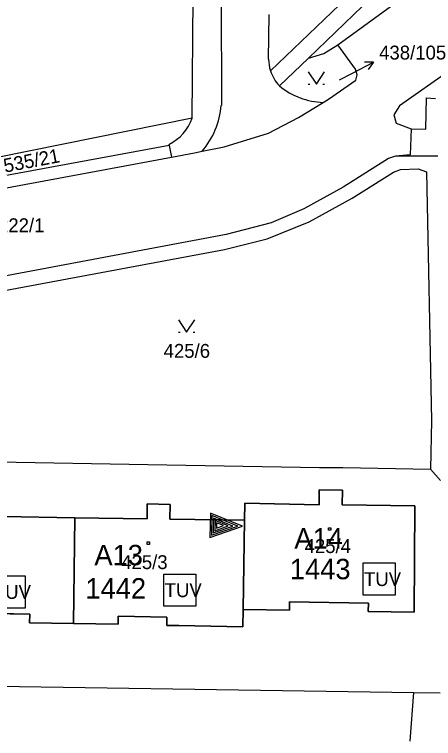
# Model space of a CAD drawing. Extents: x -468021 to -466942, y -1130484 to -1128584.
# Drawn here: x -467698.5 to -467647.2, y -1129033.4 to -1128944.7 of the extents above; entities that cross this region are included whole.
import ezdxf

# ---------------------------------------------------------------- set-up
doc = ezdxf.new("R2010")
doc.units = 0
for name, color, linetype in [('13-Redukce', 7, 'Continuous'), ('18-TUV', 7, 'Continuous'), ('21-Označení-odběrného-místa', 7, 'Continuous'), ('22-Odběrná místa-šrafy', 7, 'Continuous'), ('25-Popisná-čísla', 7, 'Continuous'), ('Default', 7, 'Continuous'), ('DKM', 7, 'Continuous')]:
    doc.layers.add(name, color=color, linetype=linetype)

# ---------------------------------------------------------------- blocks, each defined once
blk = doc.blocks.new('REDUKCE')
at = {"layer": '13-Redukce'}
for points in [[(-0.01322, 0.00747), (0.02656, 0.02205), (-0.01322, 0.03715), (-0.01322, 0.00747)], [(-0.01121, 0.01028), (0.02073, 0.02206), (-0.01123, 0.03426), (-0.01121, 0.01028)], [(-0.00918, 0.01313), (0.01492, 0.02205), (-0.00918, 0.03128), (-0.00918, 0.01313)], [(-0.00725, 0.01583), (0.00893, 0.02206), (-0.00726, 0.02841), (-0.00725, 0.01583)], [(-0.00521, 0.01911), (0.00311, 0.02232), (-0.00522, 0.02558), (-0.00521, 0.01911)]]:
    blk.add_lwpolyline(points, dxfattribs=at)
blk = doc.blocks.new('TUV')
at = {"layer": '18-TUV'}
blk.add_lwpolyline([(-0.00001391, 0.00002346), (0.00002558, 0.00002346), (0.00002558, -0.00001604), (-0.00001391, -0.00001604)], close=True, dxfattribs=at)
blk.add_text('TUV', height=0.000017, dxfattribs=at).set_placement((-0.00001278, -0.00000485))

msp = doc.modelspace()

# ---------------------------------------------------------------- linework, layer by layer
at = {"layer": '22-Odběrná místa-šrafy'}
for points in [[(-467649.5, -1129004.92), (-467658.39, -1129004.81), (-467658.36, -1129003.02), (-467661.2, -1129002.97), (-467661.219, -1129004.79), (-467670.31, -1129004.59), (-467670.34, -1129006.67), (-467670.51, -1129017.629), (-467664.83, -1129017.72), (-467664.82, -1129016.71), (-467655.17, -1129016.86), (-467655.19, -1129017.879), (-467649.55, -1129017.97), (-467649.5, -1129004.92)], [(-467691.12, -1129006.379), (-467699.92, -1129006.24), (-467699.89, -1129004.44), (-467702.68, -1129004.389), (-467702.71, -1129006.2), (-467711.83, -1129006.03), (-467711.99, -1129019.01), (-467706.33, -1129019.12), (-467706.32, -1129018.05), (-467696.67, -1129018.2), (-467696.69, -1129019.28), (-467691.289, -1129019.36), (-467691.12, -1129006.379)], [(-467670.34, -1129006.67), (-467679.48, -1129006.57), (-467679.45, -1129004.75), (-467682.26, -1129004.7), (-467682.289, -1129006.53), (-467691.12, -1129006.379), (-467691.289, -1129019.36), (-467685.849, -1129019.45), (-467685.83, -1129018.46), (-467679.849, -1129018.56), (-467679.87, -1129019.59), (-467678.38, -1129019.61), (-467670.55, -1129019.74), (-467670.51, -1129017.629), (-467670.34, -1129006.67)]]:
    msp.add_lwpolyline(points, dxfattribs=at)
at = {"layer": 'DKM'}
for p, q in [((-467673.24, -1128918.52), (-467673.19, -1128955.83)), ((-467634.44, -1128920.29), (-467667.17, -1128951.59)), ((-467676.76, -1128957.39), (-467676.62, -1128936.53)), ((-467653.92, -1128941.74), (-467662.53, -1128950.06)), ((-467658.91, -1128948.41), (-467652.47, -1128943.71)), ((-467667.41, -1128950.15), (-467667.31, -1128944.69)), ((-467660.63, -1128949.46), (-467658.91, -1128948.41)), ((-467656.75, -1128951.39), (-467658.91, -1128948.41)), ((-467662.53, -1128950.06), (-467660.63, -1128949.46)), ((-467666.07, -1128953.45), (-467662.53, -1128950.06)), ((-467657.2, -1128951.91), (-467654.527, -1128950.547)), ((-467654.527, -1128950.547), (-467655.645, -1128950.556)), ((-467654.527, -1128950.547), (-467655.191, -1128951.447)), ((-467662.55, -1128951.72), (-467661.55, -1128953.22)), ((-467661.55, -1128953.22), (-467660.55, -1128951.72)), ((-467656.54, -1128952.07), (-467656.75, -1128951.39)), ((-467645.2, -1128951.57), (-467651.35, -1128955.89)), ((-467658.73, -1128952.69), (-467657.2, -1128951.91)), ((-467656.73, -1128952.75), (-467656.54, -1128952.07)), ((-467662.55, -1128953.22), (-467662.35, -1128953.22)), ((-467660.75, -1128953.22), (-467660.55, -1128953.22)), ((-467660.06, -1128955.08), (-467656.73, -1128952.75)), ((-467660.7, -1128955.47), (-467660.06, -1128955.08)), ((-467648.14, -1128958.75), (-467648.07, -1128954.92)), ((-467648.07, -1128954.92), (-467646.96, -1128955.01)), ((-467663.74, -1128957.33), (-467660.7, -1128955.47)), ((-467651.35, -1128955.89), (-467652.05, -1128956.99)), ((-467652.05, -1128956.99), (-467651.77, -1128958.02)), ((-467676.76, -1128957.39), (-467743.3, -1128970.85)), ((-467667.4, -1128959.22), (-467663.74, -1128957.33)), ((-467651.77, -1128958.02), (-467649.92, -1128958.71)), ((-467649.92, -1128958.71), (-467650.04, -1128961.9)), ((-467649.92, -1128958.71), (-467648.14, -1128958.75)), ((-467672.85, -1128960.9), (-467667.4, -1128959.22)), ((-467679.61, -1128960.62), (-467679.59, -1128960.74)), ((-467679.59, -1128960.74), (-467715.83, -1128967.48)), ((-467679.59, -1128960.74), (-467679.3, -1128962.17)), ((-467676.49, -1128961.65), (-467675.52, -1128961.45)), ((-467675.52, -1128961.45), (-467672.85, -1128960.9)), ((-467715.62, -1128968.94), (-467679.3, -1128962.17)), ((-467679.3, -1128962.17), (-467676.49, -1128961.65)), ((-467652.69, -1128962.34), (-467658.27, -1128965.85)), ((-467651.86, -1128962.06), (-467652.69, -1128962.34)), ((-467650.04, -1128961.9), (-467651.86, -1128962.06)), ((-467646.67, -1128962.05), (-467651.86, -1128962.06)), ((-467657.16, -1128967.19), (-467652.1, -1128964.03)), ((-467652.1, -1128964.03), (-467651.25, -1128963.68)), ((-467651.25, -1128963.68), (-467649.09, -1128963.61)), ((-467649.09, -1128963.61), (-467648.04, -1128964)), ((-467648.04, -1128964), (-467647.43, -1128994.48)), ((-467658.27, -1128965.85), (-467663.07, -1128968.53)), ((-467662.44, -1128970.11), (-467657.16, -1128967.19)), ((-467663.07, -1128968.53), (-467667.07, -1128970.23)), ((-467667.07, -1128970.23), (-467672.58, -1128971.67)), ((-467667.58, -1128972.18), (-467662.44, -1128970.11)), ((-467672.58, -1128971.67), (-467716.23, -1128979.85)), ((-467672.8, -1128973.52), (-467667.58, -1128972.18)), ((-467713.22, -1128981.03), (-467672.8, -1128973.52)), ((-467678.45, -1128982.13), (-467677.45, -1128983.63)), ((-467677.45, -1128983.63), (-467676.45, -1128982.13)), ((-467678.45, -1128983.63), (-467678.25, -1128983.63)), ((-467676.65, -1128983.63), (-467676.45, -1128983.63)), ((-467647.43, -1128994.48), (-467647.57, -1129000.43)), ((-467702.6, -1128999.5), (-467682.18, -1128999.86)), ((-467682.18, -1128999.86), (-467661.17, -1129000.22)), ((-467661.17, -1129000.22), (-467658.31, -1129000.21)), ((-467658.31, -1129000.21), (-467647.57, -1129000.43)), ((-467647.57, -1129000.43), (-467646.32, -1129001.83)), ((-467661.22, -1129004.79), (-467661.2, -1129002.97)), ((-467661.2, -1129002.97), (-467658.36, -1129003.02)), ((-467658.36, -1129003.02), (-467658.39, -1129004.81)), ((-467682.29, -1129006.53), (-467682.26, -1129004.7)), ((-467682.26, -1129004.7), (-467679.45, -1129004.75)), ((-467679.45, -1129004.75), (-467679.48, -1129006.57)), ((-467670.34, -1129006.67), (-467670.31, -1129004.59)), ((-467670.31, -1129004.59), (-467661.22, -1129004.79)), ((-467658.39, -1129004.81), (-467649.5, -1129004.92)), ((-467649.5, -1129004.92), (-467649.55, -1129017.97)), ((-467699.92, -1129006.24), (-467691.12, -1129006.38)), ((-467691.12, -1129006.38), (-467691.29, -1129019.36)), ((-467691.12, -1129006.38), (-467682.29, -1129006.53)), ((-467679.48, -1129006.57), (-467670.34, -1129006.67)), ((-467670.34, -1129006.67), (-467670.51, -1129017.63)), ((-467660.06, -1129007.62), (-467659.76, -1129007.62)), ((-467660.06, -1129007.92), (-467660.06, -1129007.62)), ((-467659.76, -1129007.62), (-467659.76, -1129007.92)), ((-467659.76, -1129007.92), (-467660.06, -1129007.92)), ((-467682.29, -1129009.35), (-467681.99, -1129009.35)), ((-467682.29, -1129009.65), (-467682.29, -1129009.35)), ((-467681.99, -1129009.35), (-467681.99, -1129009.65)), ((-467681.99, -1129009.65), (-467682.29, -1129009.65)), ((-467664.82, -1129016.71), (-467664.83, -1129017.72)), ((-467655.17, -1129016.86), (-467664.82, -1129016.71)), ((-467655.19, -1129017.88), (-467655.17, -1129016.86)), ((-467696.67, -1129018.2), (-467706.32, -1129018.05)), ((-467696.69, -1129019.28), (-467696.67, -1129018.2)), ((-467670.51, -1129017.63), (-467670.55, -1129019.74)), ((-467664.83, -1129017.72), (-467670.51, -1129017.63)), ((-467649.55, -1129017.97), (-467655.19, -1129017.88)), ((-467685.83, -1129018.46), (-467685.85, -1129019.45)), ((-467679.85, -1129018.56), (-467685.83, -1129018.46)), ((-467679.87, -1129019.59), (-467679.85, -1129018.56)), ((-467691.29, -1129019.36), (-467696.69, -1129019.28)), ((-467685.85, -1129019.45), (-467691.29, -1129019.36)), ((-467678.38, -1129019.61), (-467679.87, -1129019.59)), ((-467670.55, -1129019.74), (-467678.38, -1129019.61)), ((-467711.23, -1129026.88), (-467649.59, -1129027.8)), ((-467650.07, -1129033.78), (-467649.59, -1129027.8)), ((-467649.59, -1129027.8), (-467646.37, -1129027.85))]:
    msp.add_line(p, q, dxfattribs=at)
for centre, radius, start, end in [((-467662.344, -1128950.046), 5.067, 181.18024, 197.7444), ((-467662.484, -1128950.074), 4.925, 197.92789, 223.27207), ((-467660.384, -1128946.482), 8.993, 230.78376, 267.98727), ((-467683.417, -1128954.883), 10.27, 320.25314, 354.70996), ((-467682.104, -1128955.547), 5.653, 296.1809, 340.97177)]:
    msp.add_arc(centre, radius, start, end, dxfattribs=at)

# ---------------------------------------------------------------- block references
at = {"layer": '13-Redukce', "xscale": 100, "yscale": 100, "rotation": -1.4457555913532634}
msp.add_blockref('REDUKCE', (-467673.309, -1129009.573), dxfattribs=at)
at = {"layer": 'Default', "xscale": 100000, "yscale": 100000}
for p in [(-467654.434, -1129014.272), (-467699.781, -1129015.847), (-467678.856, -1129015.634)]:
    msp.add_blockref('TUV', p, dxfattribs=at)

# ---------------------------------------------------------------- texts
at = {"layer": '21-Označení-odběrného-místa'}
for s, p in [('A14', (-467664.245, -1129010.162)), ('A13', (-467688.742, -1129012.208))]:
    msp.add_text(s, height=2.5, dxfattribs=at).set_placement(p)
at = {"layer": '25-Popisná-čísla'}
for s, p in [('1443', (-467664.795, -1129013.922)), ('1442', (-467689.842, -1129016.292))]:
    msp.add_text(s, height=2.5, dxfattribs=at).set_placement(p)
at = {"layer": 'DKM'}
for s, height, p in [('438/105', 1.7, (-467653.86, -1128950.21)), ('438/105', 0.1, (-467658.73, -1128952.69)), ('222/1', 1.7, (-467700.55, -1128971.38)), ('425/6', 1.7, (-467680.26, -1128986.78)), ('425/4', 1.7, (-467662.99, -1129010.71)), ('425/3', 1.7, (-467685.46, -1129012.68))]:
    msp.add_text(s, height=height, dxfattribs=at).set_placement(p)
msp.add_text('535/21', height=1.7, rotation=10.8, dxfattribs=at).set_placement((-467699.704, -1128964.09))

doc.saveas('drawing.dxf')
